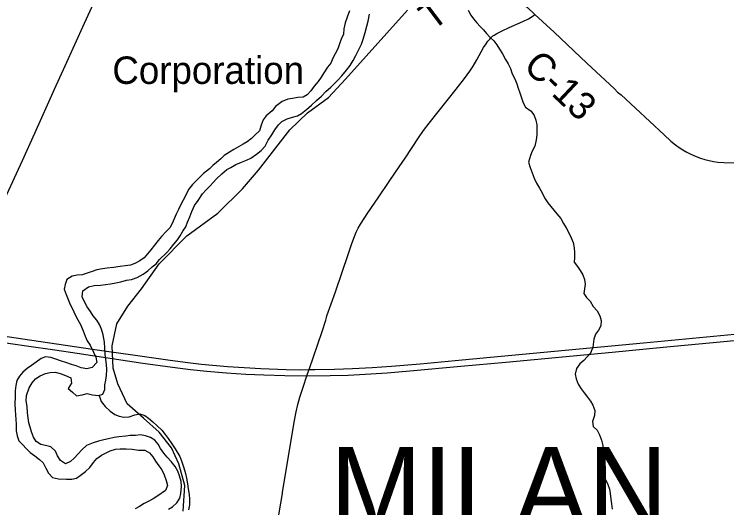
# Model space of a CAD drawing. Extents: x 0 to 34, y 0 to 22.
# Drawn here: x 25.461 to 26.931, y 17.627 to 18.646 of the extents above; entities that cross this region are included whole.
import ezdxf

# ---------------------------------------------------------------- set-up
doc = ezdxf.new("R2010")
doc.units = 0
for name, color, linetype in [('GM_X_County_Road', 7, 'Continuous'), ('GM_X_County_Road_Text', 7, 'Continuous'), ('GM_X_Interstate_Route', 7, 'Continuous'), ('GM_X_Major_River', 7, 'Continuous'), ('GM_X_Minor_River', 7, 'Continuous'), ('GM_X_Rail_Line', 7, 'Continuous'), ('GM_X_Rail_Line_Text', 7, 'Continuous'), ('GM_X_State_Route', 7, 'Continuous'), ('GM_X_Township_Road', 7, 'Continuous'), ('GM_X_Township_Road_Text', 7, 'Continuous'), ('GM_X_Township_Text', 7, 'Continuous')]:
    doc.layers.add(name, color=color, linetype=linetype)

msp = doc.modelspace()

# ---------------------------------------------------------------- linework, layer by layer
at = {"layer": 'GM_X_County_Road'}
for points in [[(26.4645, 18.7094), (26.4658, 18.7082), (26.4923, 18.684), (26.5203, 18.6596), (26.5354, 18.6455)], [(26.5354, 18.6455), (26.5748, 18.6088), (26.6428, 18.545), (26.6994, 18.4916), (26.706, 18.4851), (26.7131, 18.4792), (26.743, 18.452), (26.8019, 18.3966), (26.8158, 18.3841), (26.8253, 18.3762), (26.8328, 18.3707), (26.8405, 18.3657), (26.8486, 18.361), (26.8569, 18.3568), (26.8682, 18.3519), (26.8769, 18.3486), (26.8858, 18.346), (26.8948, 18.3437), (26.9039, 18.342), (26.9131, 18.3407), (26.9254, 18.3396), (26.9471, 18.3389)]]:
    msp.add_lwpolyline(points, dxfattribs=at)
at = {"layer": 'GM_X_Interstate_Route'}
for points in [[(25.3583, 17.9937), (25.4781, 17.9761), (25.6224, 17.9547), (25.6562, 17.9499), (25.7054, 17.9427), (25.7822, 17.9315), (25.8192, 17.9268), (25.8472, 17.9238), (25.9006, 17.9189), (25.9694, 17.9145), (26.0222, 17.9128), (26.05, 17.9119), (26.0691, 17.9122), (26.0811, 17.9124), (26.1215, 17.913), (26.1588, 17.9143), (26.1991, 17.9164), (26.2394, 17.9191), (26.2983, 17.9241), (26.3849, 17.9326), (26.4654, 17.9401), (26.7594, 17.9676), (26.976, 17.9879)], [(25.3722, 17.9777), (25.4861, 17.9617), (25.5445, 17.9529), (25.5906, 17.9459), (25.7258, 17.9258), (25.7874, 17.9173), (25.8244, 17.9126), (25.8583, 17.9091), (25.8986, 17.9057), (25.9389, 17.903), (25.9761, 17.9012), (26.0195, 17.8999), (26.0647, 17.8994), (26.0661, 17.8994), (26.1126, 17.9), (26.1499, 17.9011), (26.1964, 17.9034), (26.2305, 17.9056), (26.2769, 17.9095), (26.3821, 17.9195), (26.475, 17.9278), (26.6947, 17.9484), (26.7999, 17.9585), (26.8958, 17.9676), (27.1341, 17.9902)]]:
    msp.add_lwpolyline(points, dxfattribs=at)
at = {"layer": 'GM_X_Major_River'}
for points in [[(26.1527, 18.6528), (26.1475, 18.6398), (26.1434, 18.628), (26.1412, 18.6158), (26.1405, 18.6044), (26.1353, 18.5941), (26.1323, 18.585), (26.1286, 18.5747), (26.1233, 18.5644), (26.1184, 18.5549), (26.114, 18.545), (26.1075, 18.5369), (26.1, 18.5247), (26.094, 18.5159), (26.088, 18.5072), (26.0797, 18.4976), (26.0729, 18.4877), (26.0654, 18.4793), (26.0567, 18.4746), (26.0461, 18.4742), (26.0351, 18.4722), (26.0256, 18.4703), (26.0135, 18.4656), (26.0002, 18.4553), (25.9927, 18.4465), (25.9806, 18.4361), (25.9742, 18.4277), (25.9701, 18.4171), (25.9668, 18.4052), (25.9573, 18.3961), (25.9505, 18.3892), (25.9415, 18.3827), (25.9331, 18.3777), (25.9237, 18.3723), (25.9142, 18.3665), (25.9051, 18.3611), (25.8942, 18.3542), (25.8874, 18.3473), (25.8783, 18.3401), (25.8708, 18.3335), (25.8636, 18.327), (25.8511, 18.3171), (25.8443, 18.3102), (25.8364, 18.3022), (25.8285, 18.2941), (25.8206, 18.2838), (25.8161, 18.275), (25.8093, 18.2621), (25.8048, 18.2533), (25.7996, 18.243), (25.7947, 18.2331), (25.7906, 18.2235), (25.7869, 18.214), (25.7816, 18.2052), (25.7733, 18.1968), (25.7646, 18.1873), (25.7575, 18.1785), (25.7503, 18.1689), (25.7428, 18.1597), (25.7356, 18.151), (25.7289, 18.1433), (25.7198, 18.1368), (25.7099, 18.1314), (25.7009, 18.1279), (25.6898, 18.1263), (25.6796, 18.1251), (25.6659, 18.1231), (25.6523, 18.1215), (25.6428, 18.1203), (25.631, 18.118), (25.6215, 18.1149), (25.6109, 18.1114), (25.6007, 18.1079), (25.5904, 18.1071), (25.5802, 18.1051), (25.5692, 18.0982), (25.5655, 18.0879), (25.5637, 18.078), (25.5679, 18.067), (25.5722, 18.0572), (25.5764, 18.0465), (25.5807, 18.0378), (25.5861, 18.0257), (25.5922, 18.0151), (25.5976, 18.0052), (25.603, 17.992), (25.6073, 17.981), (25.6111, 17.9715), (25.6173, 17.9628), (25.6246, 17.9484), (25.6292, 17.9378), (25.6312, 17.9268)], [(26.0535, 18.4412), (26.0637, 18.4492), (26.0739, 18.4584), (26.0845, 18.4676), (26.0947, 18.4768), (26.1041, 18.486), (26.1143, 18.4955), (26.1211, 18.5024), (26.129, 18.5101), (26.1365, 18.5189), (26.1467, 18.5303), (26.1539, 18.5399), (26.1599, 18.5506), (26.1655, 18.5605), (26.1719, 18.5727), (26.1771, 18.5841), (26.1816, 18.5963), (26.1853, 18.6078), (26.1886, 18.6211), (26.1912, 18.6317), (26.1938, 18.6458)], [(25.5154, 17.7576), (25.5062, 17.764), (25.5001, 17.7727), (25.4966, 17.7841), (25.4935, 17.7932), (25.4911, 17.8027), (25.4895, 17.8129), (25.4883, 17.8232), (25.4871, 17.8365), (25.4855, 17.8479), (25.4862, 17.8589), (25.4918, 17.8749), (25.4978, 17.8848), (25.5049, 17.8933), (25.514, 17.8994), (25.525, 17.904), (25.5348, 17.9064), (25.5459, 17.9068), (25.5573, 17.9039), (25.5664, 17.9001), (25.5775, 17.8956), (25.5787, 17.8846), (25.5719, 17.8735), (25.5807, 17.8656), (25.5895, 17.8584), (25.6009, 17.8604), (25.6111, 17.8631), (25.6222, 17.8602), (25.6343, 17.8587), (25.6434, 17.8614), (25.6479, 17.8714), (25.6479, 17.8809), (25.6497, 17.8904), (25.6511, 17.8999), (25.6518, 17.9128), (25.651, 17.9227), (25.6498, 17.9333), (25.6486, 17.9436), (25.6477, 17.9565), (25.6469, 17.9687), (25.6441, 17.9842), (25.6406, 17.9956), (25.6364, 18.0051), (25.631, 18.0142), (25.6237, 18.0236), (25.6179, 18.032), (25.6114, 18.0422), (25.6056, 18.0524), (25.6006, 18.0623), (25.6021, 18.0748), (25.6138, 18.0829), (25.6259, 18.0856), (25.6388, 18.0865), (25.6491, 18.0877), (25.6593, 18.0893), (25.6707, 18.0912), (25.681, 18.0936), (25.6927, 18.0967), (25.703, 18.0983), (25.7147, 18.1025), (25.7268, 18.1091), (25.7363, 18.116), (25.7457, 18.1244), (25.7536, 18.1309), (25.7604, 18.1393), (25.7751, 18.1535), (25.7827, 18.1619), (25.7898, 18.1715), (25.7974, 18.1799), (25.803, 18.1883), (25.809, 18.1982), (25.8147, 18.2073), (25.8184, 18.2169), (25.8229, 18.2279), (25.8274, 18.2386), (25.833, 18.2508), (25.8401, 18.2615), (25.8491, 18.2749), (25.8571, 18.2833), (25.865, 18.2913), (25.8714, 18.2986), (25.8782, 18.3058), (25.8891, 18.3162), (25.8997, 18.325), (25.908, 18.3296), (25.9179, 18.3354), (25.9296, 18.3404), (25.9402, 18.3443), (25.9493, 18.3485), (25.9606, 18.3569), (25.9705, 18.3646), (25.9784, 18.3738), (25.9851, 18.3856), (25.9923, 18.3967), (25.9987, 18.407), (26.0058, 18.4173), (26.013, 18.4246), (26.024, 18.4299), (26.0349, 18.4334), (26.0452, 18.4362), (26.0535, 18.4412)], [(25.6312, 17.9268), (25.6218, 17.9168), (25.6108, 17.9141), (25.599, 17.9163), (25.5883, 17.92), (25.5788, 17.923), (25.5689, 17.926), (25.5563, 17.9301), (25.5468, 17.9338), (25.5365, 17.9372), (25.5255, 17.9386), (25.5164, 17.9351), (25.5058, 17.9275), (25.4964, 17.9206), (25.4873, 17.9148), (25.4786, 17.9072), (25.4715, 17.8987), (25.4662, 17.89), (25.464, 17.8793), (25.4629, 17.8687), (25.4626, 17.8561), (25.462, 17.842), (25.4624, 17.8287), (25.4633, 17.8192), (25.4641, 17.8094), (25.4645, 17.7995), (25.4646, 17.7862), (25.4666, 17.7755), (25.4705, 17.7653), (25.4774, 17.7574), (25.4862, 17.7491), (25.4938, 17.7415), (25.5034, 17.734), (25.5125, 17.7268), (25.5206, 17.7196), (25.5259, 17.709), (25.5313, 17.6988), (25.5394, 17.6893), (25.5523, 17.6867), (25.5687, 17.6865), (25.5793, 17.6865), (25.5892, 17.6885), (25.5971, 17.6939), (25.6077, 17.7023), (25.6167, 17.71), (25.6246, 17.7207), (25.6314, 17.7287), (25.6409, 17.7356), (25.6503, 17.7402), (25.659, 17.7445), (25.67, 17.7479), (25.6795, 17.7491), (25.6917, 17.7488), (25.7039, 17.7478), (25.7172, 17.7463), (25.7301, 17.7457), (25.74, 17.7408), (25.7465, 17.7321), (25.7523, 17.7234), (25.7592, 17.7135), (25.7653, 17.7056), (25.7703, 17.695), (25.7746, 17.6832), (25.7773, 17.673), (25.7728, 17.6627), (25.7573, 17.6516), (25.7475, 17.6458), (25.7388, 17.6408), (25.7289, 17.6362), (25.7195, 17.63), (25.7104, 17.625)], [(25.7792, 17.6243), (25.7875, 17.6293), (25.7965, 17.6374), (25.8026, 17.6469), (25.8048, 17.6568), (25.8058, 17.6709), (25.805, 17.6811), (25.8019, 17.6933), (25.7984, 17.7028), (25.7926, 17.7122), (25.7849, 17.7224), (25.7765, 17.7315), (25.7696, 17.7398), (25.7623, 17.7493), (25.7577, 17.7584), (25.7508, 17.7667), (25.7421, 17.772), (25.7318, 17.7757), (25.7215, 17.7775), (25.7113, 17.7763), (25.7002, 17.7763), (25.6907, 17.7751), (25.6767, 17.7735), (25.6668, 17.7719), (25.6551, 17.7695), (25.6456, 17.7676), (25.6346, 17.7648), (25.6236, 17.761), (25.61, 17.7555), (25.6005, 17.7467), (25.5926, 17.7383), (25.5847, 17.7295), (25.5768, 17.7226), (25.5665, 17.718), (25.5562, 17.7244), (25.5501, 17.7346), (25.5458, 17.7437), (25.5363, 17.7528), (25.5252, 17.7558), (25.5154, 17.7576)]]:
    msp.add_lwpolyline(points, dxfattribs=at)
at = {"layer": 'GM_X_Minor_River'}
for points in [[(26.3974, 18.6543), (26.4031, 18.6441), (26.4089, 18.6362), (26.4158, 18.6279), (26.4223, 18.6207), (26.4292, 18.6135), (26.4357, 18.6059), (26.4433, 18.598), (26.4506, 18.5912), (26.4567, 18.5825), (26.4625, 18.5738), (26.4686, 18.5639), (26.4748, 18.5526), (26.4798, 18.5431), (26.4848, 18.5336), (26.4887, 18.523), (26.4937, 18.5124), (26.4979, 18.5025), (26.501, 18.4934), (26.5041, 18.4836), (26.5076, 18.4733), (26.5111, 18.4627), (26.5161, 18.454), (26.5276, 18.4457), (26.5337, 18.437), (26.5372, 18.4275), (26.5395, 18.4173), (26.5396, 18.4066), (26.5393, 18.3971), (26.5382, 18.3865), (26.5353, 18.3735), (26.5297, 18.3632), (26.5263, 18.3541), (26.5222, 18.3403), (26.5253, 18.3297), (26.5296, 18.3183), (26.5338, 18.3073), (26.5389, 18.2971), (26.5446, 18.2865), (26.55, 18.277), (26.5554, 18.2672), (26.5619, 18.2566), (26.5684, 18.249), (26.5746, 18.2415), (26.5803, 18.2339), (26.5887, 18.2241), (26.5945, 18.2142), (26.5995, 18.2047), (26.6053, 18.1945), (26.6099, 18.1843), (26.6142, 18.1748), (26.6161, 18.1638), (26.617, 18.1543), (26.617, 18.144), (26.6163, 18.1341), (26.6229, 18.1254), (26.6286, 18.1171), (26.6344, 18.108), (26.6379, 18.0981), (26.6391, 18.0887), (26.6376, 18.0791), (26.6362, 18.0692), (26.6419, 18.0613), (26.6492, 18.0534), (26.6557, 18.0428), (26.6638, 18.0333), (26.6691, 18.0231), (26.6719, 18.014), (26.6712, 18.0029), (26.6663, 17.9934), (26.6607, 17.9858)], [(26.6607, 17.9858), (26.6569, 17.9751), (26.6552, 17.9584), (26.6503, 17.9465), (26.6431, 17.9389), (26.636, 17.9312), (26.628, 17.9243), (26.6209, 17.9144), (26.6183, 17.903), (26.6203, 17.8935), (26.6249, 17.8821), (26.6307, 17.8727), (26.6372, 17.8647), (26.6437, 17.8553), (26.6498, 17.8469), (26.6552, 17.8386), (26.6587, 17.828), (26.658, 17.8173), (26.6543, 17.8055), (26.6555, 17.7949), (26.6639, 17.7873), (26.6686, 17.7775), (26.6728, 17.7665), (26.6755, 17.7559), (26.6753, 17.7433), (26.6738, 17.7334), (26.6727, 17.7224), (26.672, 17.7129), (26.671, 17.7034), (26.676, 17.6943), (26.6817, 17.684), (26.6856, 17.6749), (26.6891, 17.6658), (26.6907, 17.6563), (26.6923, 17.645), (26.6935, 17.6355), (26.6947, 17.6244)], [(25.6358, 17.8592), (25.6401, 17.8466), (25.6482, 17.8364), (25.6585, 17.8266), (25.668, 17.8198), (25.6775, 17.816), (25.6871, 17.8142), (25.6981, 17.8146), (25.7098, 17.8189), (25.7197, 17.8212), (25.73, 17.8175), (25.738, 17.8122), (25.7468, 17.8043), (25.7556, 17.7964), (25.7651, 17.7873), (25.7724, 17.7782), (25.7785, 17.7699), (25.7862, 17.7589), (25.7931, 17.7487), (25.8023, 17.7328), (25.8066, 17.7222), (25.8109, 17.7097), (25.814, 17.6979), (25.8163, 17.6884), (25.8183, 17.6767), (25.8195, 17.6664), (25.8215, 17.6546), (25.8227, 17.6447), (25.8224, 17.6333), (25.8202, 17.6231)]]:
    msp.add_lwpolyline(points, dxfattribs=at)
at = {"layer": 'GM_X_Rail_Line'}
msp.add_lwpolyline([(25.8092, 17.6202), (25.8125, 17.6729), (25.8001, 17.7175), (25.7853, 17.7508), (25.7595, 17.783), (25.7274, 17.812), (25.694, 17.8417), (25.6743, 17.8827), (25.6651, 17.9153), (25.663, 17.9613), (25.6725, 18.0068), (25.6949, 18.043), (25.7231, 18.0787), (25.7601, 18.1304), (25.8168, 18.1885), (25.8808, 18.2354), (25.9321, 18.2851), (25.9648, 18.3239), (26.0295, 18.4075), (26.0661, 18.442), (26.1093, 18.4741), (26.1445, 18.5117), (26.2721, 18.6539)], dxfattribs=at)
at = {"layer": 'GM_X_State_Route'}
msp.add_lwpolyline([(25.4414, 18.2645), (25.4776, 18.3437), (25.503, 18.4005), (25.544, 18.4911), (25.566, 18.5392), (25.6055, 18.6271), (25.6323, 18.6866)], dxfattribs=at)
at = {"layer": 'GM_X_Township_Road'}
for points in [[(26.0146, 17.6584), (26.0387, 17.8037), (26.0426, 17.8251), (26.0461, 17.8403), (26.0502, 17.8553), (26.0568, 17.876), (26.0647, 17.8994), (26.0688, 17.9114), (26.0691, 17.9122), (26.096, 17.9907), (26.1038, 18.0142), (26.1055, 18.0201), (26.106, 18.023), (26.1235, 18.0726), (26.1507, 18.152), (26.1576, 18.1726), (26.1629, 18.1872), (26.1665, 18.1959), (26.1706, 18.2043), (26.1753, 18.2125), (26.1906, 18.2359), (26.2115, 18.2668), (26.2361, 18.3027), (26.2552, 18.3311), (26.2674, 18.349), (26.2949, 18.3905), (26.3057, 18.4057), (26.3169, 18.4207), (26.373, 18.4913), (26.3901, 18.5133), (26.401, 18.5284), (26.4078, 18.5387), (26.4158, 18.5519), (26.4294, 18.5769), (26.4344, 18.5849), (26.438, 18.59), (26.442, 18.5947), (26.4441, 18.597), (26.4488, 18.601), (26.4513, 18.6029), (26.4566, 18.6062), (26.4678, 18.6119), (26.4819, 18.6185), (26.5104, 18.631), (26.5221, 18.6366), (26.5274, 18.6398), (26.5324, 18.6434), (26.5354, 18.6455)], [(25.9941, 17.2227), (25.9912, 17.2505), (25.9831, 17.3152), (25.9782, 17.3522), (25.9766, 17.3676), (25.9762, 17.377), (25.9763, 17.3832), (25.977, 17.3924), (25.9771, 17.3956), (25.9782, 17.4015), (25.9788, 17.4107), (25.9791, 17.42), (25.9796, 17.4293), (25.98, 17.4355), (25.9826, 17.4696), (25.9835, 17.4789), (25.9854, 17.4912), (25.9897, 17.5114), (25.9967, 17.5473), (26.0072, 17.6167), (26.0142, 17.6565), (26.0146, 17.6584)]]:
    msp.add_lwpolyline(points, dxfattribs=at)

# ---------------------------------------------------------------- texts
at = {"layer": 'GM_X_County_Road_Text'}
msp.add_text('C-13', height=0.05682, rotation=316.7057, dxfattribs=at).set_placement((26.5089, 18.5353))
at = {"layer": 'GM_X_Rail_Line_Text'}
msp.add_text('Corporation', height=0.056629, rotation=0, dxfattribs=at).set_placement((25.6632, 18.502))
at = {"layer": 'GM_X_Township_Road_Text'}
msp.add_text('T', height=0.0568, rotation=37.0885, dxfattribs=at).set_placement((26.3239, 18.6104))
at = {"layer": 'GM_X_Township_Text'}
msp.add_text('MILAN', height=0.17045, rotation=0, dxfattribs=at).set_placement((26.1126, 17.5823))

doc.saveas('drawing.dxf')
